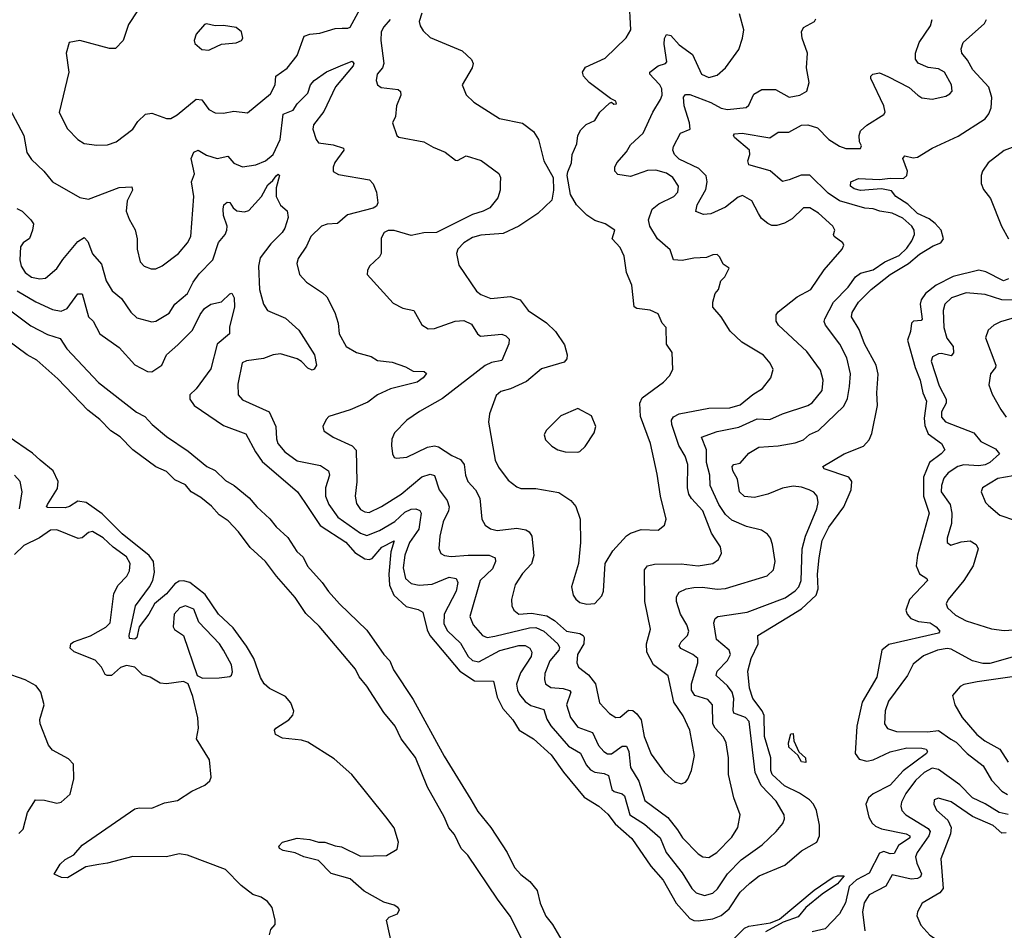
# Model space of a CAD drawing. Extents: x 2087054 to 2277909, y 548907 to 753496.
# Tile 332 of 444: x 2163309 to 2167976, y 707817 to 712133. Entities that reach past the tile are written whole.
import ezdxf

# ---------------------------------------------------------------- set-up
doc = ezdxf.new("R2010")
doc.units = 0

msp = doc.modelspace()

# ---------------------------------------------------------------- linework, layer by layer
at = {"layer": '0CON20XD'}
for points in [[(2165215.6, 712165), (2165203.3, 712125), (2165207.1, 712105), (2165221.3, 712081.3), (2165255, 712049.4), (2165406.2, 711985), (2165450.8, 711945), (2165458.6, 711925), (2165453.5, 711905), (2165406.2, 711825), (2165425, 711776.7), (2165462.1, 711742.1), (2165583.8, 711665), (2165693, 711643), (2165745, 711604), (2165768.9, 711565), (2165793.3, 711465), (2165838, 711385), (2165839.4, 711325), (2165831.7, 711278.3), (2165765.4, 711214.6), (2165674.6, 711155.4), (2165600.6, 711119.4), (2165495, 711111.8), (2165455, 711100.8), (2165414.4, 711075), (2165385.6, 711045), (2165379.4, 711025), (2165390.2, 710970.2), (2165475, 710846.2), (2165495, 710830), (2165541.7, 710811.7), (2165635, 710820.7), (2165680.8, 710805), (2165718.6, 710755), (2165806.1, 710696.1), (2165849.5, 710655), (2165892, 710592), (2165904.5, 710545), (2165902.2, 710525), (2165889.6, 710510.4), (2165782, 710478), (2165711.1, 710418.9), (2165635, 710383.1), (2165589.3, 710370.7), (2165567.9, 710352.1), (2165535.7, 710265), (2165530.6, 710225), (2165563.2, 710045), (2165578, 710012), (2165625, 709950.5), (2165665, 709918.9), (2165685, 709911.5), (2165755, 709910.8), (2165865, 709891.8), (2165921.2, 709855), (2165945.5, 709825.5), (2165965.8, 709765), (2165967.5, 709655), (2165957.5, 709555), (2165924.2, 709445), (2165932, 709405), (2165945, 709386.2), (2165965, 709370.8), (2165997.7, 709362.3), (2166035, 709366.7), (2166068.3, 709401.7), (2166075.8, 709425), (2166084.1, 709555.9), (2166120, 709615), (2166185, 709686), (2166205, 709700), (2166255, 709717.1), (2166335, 709712.9), (2166365, 709737.5), (2166373.9, 709766.1), (2166346.9, 709875), (2166331.1, 709978.9), (2166300, 710125), (2166252.4, 710252.4), (2166249.2, 710315), (2166259.5, 710340.5), (2166360.8, 710415), (2166389.2, 710445), (2166405.8, 710475), (2166401.2, 710555), (2166375.7, 710595), (2166373.8, 710675), (2166354.4, 710694.4), (2166335, 710738.8), (2166297, 710757), (2166234.1, 710764.1), (2166221.7, 710771.7), (2166211.4, 710875), (2166185.4, 710935), (2166175, 711012), (2166155, 711052.9), (2166117.1, 711095), (2166130, 711135), (2166085, 711165.8), (2166035, 711181.4), (2165997.2, 711207.2), (2165947.8, 711255), (2165920.4, 711305), (2165904.2, 711394.2), (2165907.9, 711412.1), (2165924.4, 711455), (2165928.6, 711495), (2165950.8, 711545), (2165955.6, 711585), (2165968.6, 711611.4), (2165993.9, 711636.1), (2166035.8, 711655), (2166058.8, 711695), (2166105, 711737.5), (2166115, 711742.5), (2166125, 711733.3), (2166137.5, 711735), (2166135, 711747.5), (2166109.3, 711759.3), (2166008.6, 711835), (2165981.2, 711865), (2165976.2, 711885), (2165991.3, 711908.7), (2166085, 711950.6), (2166183.2, 712046.8), (2166205.8, 712085), (2166197.5, 712235)], [(2163867.1, 712175), (2163825, 712110.8), (2163799.5, 712035), (2163763.4, 711996.6), (2163735, 711996.1), (2163595, 712034.3), (2163543.8, 712025), (2163530, 711975), (2163542.5, 711885), (2163496, 711694), (2163535, 711616), (2163584, 711565), (2163615, 711547.1), (2163675, 711538.6), (2163725, 711539.4), (2163766.2, 711555), (2163846.1, 711613.9), (2163868.9, 711651.1), (2163905, 711685.7), (2163935, 711690.6), (2164005, 711665.7), (2164025, 711665.7), (2164055, 711683.1), (2164145, 711756.7), (2164173, 711753), (2164205, 711707.1), (2164235, 711691.9), (2164275, 711690), (2164325, 711699.4), (2164388.6, 711691.4), (2164498.5, 711781.5), (2164520.5, 711825), (2164523.1, 711865), (2164576.3, 711903.7), (2164625, 711963.1), (2164658, 712055), (2164684.6, 712065.4), (2164731.1, 712068.9), (2164805, 712092.1), (2164837.2, 712092.8), (2164865, 712092.5), (2164875, 712098.6), (2164923.3, 712185)], [(2163295, 711239.1), (2163320.8, 711225), (2163362.5, 711185), (2163374.2, 711165), (2163370, 711135), (2163355, 711096.7), (2163325, 711076.2), (2163313.2, 711056.8), (2163310, 710995), (2163315.6, 710965.6), (2163335, 710934.3), (2163365, 710913.1), (2163405, 710904.4), (2163431.7, 710908.3), (2163485, 710953.8), (2163512.9, 710997.1), (2163585, 711081.9), (2163615, 711100.8), (2163632.7, 711082.7), (2163655, 711022.9), (2163697.5, 710975), (2163719.3, 710895), (2163748.2, 710848.2), (2163791, 710811), (2163836.5, 710746.5), (2163865, 710720), (2163935, 710701.4), (2163954.1, 710704.1), (2164018.4, 710741.6), (2164045, 710785.6), (2164104.7, 710835.3), (2164130.9, 710889.1), (2164160.6, 710929.4), (2164225, 710995.6), (2164252.2, 711077.8), (2164283.5, 711115), (2164291.5, 711135), (2164293.1, 711155), (2164275.8, 711205), (2164272.9, 711235), (2164277.5, 711255), (2164292.3, 711267.7), (2164305, 711267.5), (2164321.1, 711241.1), (2164337.9, 711227.9), (2164375, 711222.1), (2164395, 711228.2), (2164454.6, 711295), (2164485, 711350.8), (2164509.4, 711370.6), (2164525, 711393.8), (2164535, 711401.2), (2164541.2, 711395), (2164524.2, 711335.8), (2164525.5, 711295), (2164545, 711254), (2164576.8, 711226.8), (2164581.1, 711195), (2164566.4, 711145), (2164553.6, 711125), (2164499.3, 711070.7), (2164449.6, 711005), (2164441.2, 710965), (2164446.2, 710855), (2164465.6, 710785), (2164484.3, 710755), (2164568.9, 710718.9), (2164631.9, 710661.9), (2164706.2, 710545), (2164715.5, 710495), (2164705, 710476), (2164695, 710471.9), (2164675, 710481.5), (2164645, 710513.9), (2164625, 710525.7), (2164545, 710550), (2164510, 710545), (2164465, 710526.8), (2164383.6, 710516.4), (2164363.6, 710506.4), (2164342.5, 710405), (2164344.3, 710355), (2164365, 710331.4), (2164491.8, 710275), (2164523.9, 710205), (2164526, 710146), (2164532.3, 710125), (2164566.4, 710085), (2164625, 710042.7), (2164735, 710020.9), (2164772.5, 709995), (2164776.9, 709975), (2164759.2, 709915), (2164758.7, 709875), (2164774.1, 709835), (2164817.1, 709775), (2164925, 709698.9), (2164955, 709688.9), (2165015, 709711.7), (2165087.2, 709755), (2165135, 709798.2), (2165165, 709813.4), (2165187.5, 709815), (2165206.1, 709806.1), (2165211.5, 709795), (2165208.1, 709761.9), (2165201.2, 709718.8), (2165156.2, 709655), (2165134, 709595), (2165127, 709535), (2165137.2, 709485), (2165165, 709461.6), (2165202.6, 709452.6), (2165265, 709457.8), (2165345, 709491.2), (2165378.6, 709485), (2165385.4, 709465), (2165378.4, 709425), (2165320.8, 709315), (2165319.3, 709269.3), (2165336.4, 709236.4), (2165398.1, 709178.1), (2165434.3, 709115), (2165455, 709095.8), (2165485, 709089.4), (2165585, 709142.8), (2165675, 709166.5), (2165705, 709166.6), (2165726.9, 709155), (2165736.9, 709135), (2165733.1, 709115), (2165682.4, 709037.6), (2165664.3, 708984.3), (2165668.1, 708955), (2165677.8, 708935), (2165705, 708901.3), (2165732.1, 708882.1), (2165793.7, 708863.7), (2165807.8, 708817.8), (2165826.6, 708786.6), (2165909.9, 708689.9), (2165967.2, 708657.2), (2165995, 708601.5), (2166015, 708577.5), (2166035, 708567), (2166080.4, 708560.4), (2166100.8, 708550.8), (2166116.2, 708485), (2166126.9, 708475), (2166165, 708464.5), (2166176.7, 708455), (2166200.9, 708365), (2166270.8, 708320.8), (2166344.7, 708255), (2166373.1, 708185), (2166449.9, 708089.9), (2166494.7, 708015), (2166515, 707994.1), (2166555, 707981.2), (2166595, 707992.5), (2166616.7, 708013.3), (2166664.8, 708085.2), (2166728.4, 708151.6), (2166828.2, 708221.8), (2166895.6, 708285), (2166926.5, 708323.5), (2166934.5, 708345), (2166933.5, 708365), (2166895, 708429.1), (2166824.1, 708504.1), (2166795.3, 708565), (2166767.3, 708807.3), (2166750, 708825), (2166695, 708846.9), (2166690.8, 708860.8), (2166693.9, 708915), (2166686.2, 708945), (2166665, 708975.3), (2166610.7, 709025), (2166614.7, 709045), (2166663.9, 709096.1), (2166678.2, 709125), (2166672.1, 709145), (2166612.5, 709195), (2166598.8, 709275), (2166605.4, 709294.6), (2166618.8, 709305), (2166758, 709325), (2166937.3, 709392.7), (2166985, 709425.4), (2167001.6, 709445), (2167014.2, 709475), (2167017.7, 709625), (2167033.3, 709685), (2167088.2, 709815), (2167093.8, 709845), (2167088.9, 709875), (2167073.1, 709893.1), (2167052, 709905), (2167015, 709917.5), (2166975, 709922), (2166925, 709912.7), (2166855, 709883.8), (2166791.7, 709868.3), (2166745, 709872.5), (2166720.9, 709895), (2166711.5, 709955), (2166689.6, 709995), (2166687.1, 710015), (2166694.5, 710025.5), (2166725, 710031.4), (2166765, 710078.6), (2166813.5, 710106.5), (2166905, 710113.6), (2166985, 710127.9), (2167025, 710141.8), (2167053.2, 710166.8), (2167095, 710185.5), (2167215, 710301.9), (2167232.6, 710337.4), (2167242.9, 710395), (2167246.9, 710455), (2167230.2, 710530.2), (2167196.9, 710595), (2167129.5, 710685), (2167123, 710703), (2167125.4, 710715), (2167167.2, 710795), (2167236.7, 710865), (2167271.2, 710915), (2167295, 710931.3), (2167355, 710948.3), (2167409.7, 710985), (2167478.6, 711015), (2167515, 711050.5), (2167537.3, 711085), (2167550, 711115), (2167549.8, 711135), (2167538, 711155), (2167495, 711192.7), (2167445, 711217), (2167386, 711226), (2167355, 711237.5), (2167315, 711240.5), (2167195, 711274.8), (2167141, 711311), (2167055, 711395.8), (2167013.6, 711396.4), (2166956.4, 711373.6), (2166925, 711366.9), (2166867, 711417), (2166764.6, 711444.6), (2166760, 711465), (2166770.8, 711495), (2166767.9, 711515), (2166697.8, 711575), (2166692.9, 711585), (2166697.1, 711592.9), (2166733.8, 711596.2), (2166865, 711573.4), (2166905, 711600.5), (2166955, 711599.7), (2167015, 711633.5), (2167045.2, 711635.2), (2167090.3, 711620.3), (2167145, 711565.6), (2167195, 711534.4), (2167225, 711523.3), (2167295, 711523.3), (2167300, 711535), (2167290, 711555), (2167288.8, 711585), (2167295, 711606.7), (2167325, 711633.8), (2167405, 711683.8), (2167411.2, 711695), (2167405.7, 711725), (2167343.3, 711855), (2167343.3, 711865), (2167353.3, 711875), (2167385, 711881.2), (2167425, 711864.4), (2167525, 711811.4), (2167566.7, 711775), (2167585, 711763.3), (2167635, 711756.7), (2167698.8, 711771.2), (2167718.8, 711781.2), (2167728.8, 711795), (2167725.7, 711825), (2167692.5, 711885), (2167665, 711900.6), (2167615, 711906), (2167567.7, 711927.7), (2167555.9, 711945.9), (2167555.7, 711975), (2167573.3, 712025), (2167627.1, 712105), (2167634.2, 712135)], [(2163297.5, 710847.5), (2163385, 710796.5), (2163465, 710760), (2163505, 710751.3), (2163534, 710765), (2163585, 710834.4), (2163605, 710833.1), (2163635.5, 710725.5), (2163656.9, 710705), (2163689.1, 710645), (2163780.1, 710580.1), (2163855, 710496.9), (2163915, 710466.2), (2163935, 710463.6), (2163982.9, 710495), (2164005.3, 710544.7), (2164058.4, 710591.6), (2164128.7, 710661.3), (2164165, 710735.7), (2164185.7, 710765), (2164215, 710785.6), (2164265, 710795.8), (2164305, 710833.8), (2164315, 710836.7), (2164325.6, 710814.4), (2164327.9, 710772.1), (2164304.3, 710675.7), (2164302.9, 710645), (2164245.4, 710594.6), (2164215, 710478.6), (2164145, 710383.6), (2164115.8, 710355), (2164115.5, 710335), (2164136.5, 710305), (2164275, 710210.3), (2164380.9, 710170.9), (2164426.5, 710085), (2164458.7, 710038.7), (2164626.5, 709895), (2164660.9, 709845), (2164733.9, 709735), (2164855, 709656.9), (2164897.4, 709607.4), (2164945, 709577.8), (2164965, 709574), (2164980.1, 709579.9), (2165025, 709632.9), (2165083.8, 709663.8), (2165069.1, 709610.9), (2165059.7, 709505), (2165062.2, 709452.2), (2165083.1, 709405), (2165141.6, 709351.6), (2165198, 709338), (2165220, 709325), (2165241, 709241), (2165253.7, 709213.7), (2165395, 709045.3), (2165465, 708999.5), (2165555, 708998), (2165572.4, 708922.4), (2165598.9, 708868.9), (2165646.9, 708815), (2165676.9, 708765), (2165745, 708724.6), (2165828.4, 708648.4), (2165886.2, 708566.2), (2165985, 708447.5), (2166055, 708406.1), (2166097.7, 708367.7), (2166132.3, 708322.3), (2166211.5, 708251.5), (2166301.1, 708121.1), (2166359.2, 708055), (2166420.6, 707945), (2166485, 707872.3), (2166505, 707862.7), (2166525, 707861.3), (2166595, 707870.9), (2166635, 707887.2), (2166671.6, 707918.4), (2166725, 707997.5), (2166769.7, 708040.3), (2166815, 708075.4), (2166935.6, 708125), (2167015, 708193.1), (2167087.5, 708235), (2167100.5, 708265), (2167100, 708315), (2167085.7, 708385), (2167071.2, 708415), (2167053.1, 708435), (2167005, 708467.6), (2166935, 708501.1), (2166875.6, 708555), (2166870, 708575), (2166869.8, 708635), (2166839.5, 708735), (2166838.2, 708835), (2166827.9, 708857.9), (2166784.8, 708915), (2166768.5, 708965), (2166760, 709045), (2166776.6, 709105), (2166810, 709175), (2166807.5, 709215), (2166945, 709298.8), (2167015, 709340.4), (2167085, 709405.4), (2167093.5, 709435), (2167091.1, 709505), (2167098.2, 709581.8), (2167112.4, 709665), (2167145, 709727.5), (2167215.8, 709824.2), (2167250.5, 709905), (2167254.1, 709945), (2167238.8, 709965), (2167122, 710005), (2167115.7, 710015), (2167218, 710075), (2167308.9, 710111.1), (2167335, 710141.4), (2167348.1, 710171.9), (2167375.4, 710305), (2167371.8, 710365), (2167377.7, 710452.3), (2167368.3, 710495), (2167313.8, 710596.2), (2167287.7, 710665), (2167251.9, 710725), (2167255.2, 710745), (2167285.9, 710795), (2167345, 710854.7), (2167434.7, 710925), (2167522.7, 710977.3), (2167575, 711022.4), (2167638.4, 711061.6), (2167675.6, 711075), (2167688.5, 711095), (2167677.8, 711135), (2167648, 711168), (2167619.8, 711189.8), (2167565, 711215.3), (2167519.2, 711259.2), (2167462.1, 711295), (2167441.8, 711321.8), (2167395, 711331.6), (2167295, 711323.4), (2167265, 711331.1), (2167246.7, 711345), (2167249.2, 711365), (2167285, 711380.6), (2167385, 711375.3), (2167435, 711382), (2167498.8, 711381.2), (2167513.6, 711395), (2167517.3, 711415), (2167495.9, 711475.9), (2167505, 711488.1), (2167545, 711478.9), (2167565, 711482), (2167635, 711524.2), (2167758.1, 711581.9), (2167885.9, 711664.1), (2167903.4, 711686.6), (2167914.8, 711715), (2167917.4, 711765), (2167903.3, 711813.3), (2167827.4, 711895), (2167801.9, 711941.9), (2167775.3, 711975), (2167771.2, 711995), (2167780.7, 712025), (2167882.2, 712115), (2167892.2, 712135)], [(2165064.8, 712135), (2165035, 712099.2), (2165023.3, 712075), (2165021.4, 712035), (2165034.7, 711925), (2165028.5, 711905), (2165003.1, 711875), (2164998.6, 711845), (2165005.8, 711825), (2165022.2, 711812.2), (2165102.9, 711802.9), (2165115, 711792.5), (2165115.7, 711775), (2165095.6, 711725), (2165090, 711675), (2165076.2, 711645), (2165096.2, 711585), (2165105.8, 711575.8), (2165225, 711554.6), (2165268.5, 711528.5), (2165325.8, 711505), (2165375, 711467.5), (2165385, 711465.8), (2165425, 711487.3), (2165496.5, 711466.5), (2165580, 711405), (2165587.8, 711385), (2165587.1, 711355), (2165586.9, 711325), (2165575, 711288.8), (2165538, 711242), (2165505.8, 711225), (2165455, 711209.7), (2165285, 711124.7), (2165225, 711122.9), (2165165, 711110), (2165085, 711133.3), (2165055, 711134.3), (2165036.2, 711125), (2165023, 711097), (2165022, 711025), (2165015, 711010), (2164967.5, 710965), (2164957.5, 710945), (2164956.7, 710925), (2165079.7, 710789.7), (2165125, 710766), (2165176.7, 710755), (2165215, 710687.5), (2165245, 710668), (2165275, 710670), (2165373.3, 710705), (2165415, 710706.7), (2165450.1, 710690.1), (2165478.9, 710645), (2165493.3, 710633.3), (2165595, 710643.3), (2165614, 710635), (2165628.7, 710618.7), (2165627.5, 710597.5), (2165595, 710518.1), (2165545, 710508.8), (2165515, 710494.3), (2165312.7, 710337.3), (2165205, 710276.7), (2165144.2, 710235), (2165085.7, 710175), (2165073.1, 710145), (2165071.1, 710115), (2165075.7, 710075.7), (2165085, 710058.8), (2165095, 710054.2), (2165145, 710058.9), (2165242.2, 710107.8), (2165275, 710113.9), (2165295, 710109.2), (2165357, 710067), (2165398.8, 710048.8), (2165415.3, 710025.3), (2165422.5, 709975), (2165433.9, 709945), (2165469.1, 709905), (2165490.8, 709865), (2165499.5, 709765), (2165515, 709737.5), (2165540.2, 709720.2), (2165572.1, 709712.1), (2165665, 709723.8), (2165708.8, 709715), (2165724.3, 709705), (2165736.5, 709685), (2165746.7, 709593.3), (2165735.3, 709554.7), (2165692.4, 709507.6), (2165658.2, 709455), (2165640, 709385), (2165642.5, 709355), (2165651.5, 709335), (2165675, 709316.2), (2165735, 709320), (2165807.4, 709307.4), (2165844.1, 709285), (2165901.5, 709235), (2165965, 709223.3), (2165979.6, 709215), (2165985.2, 709205), (2165983.5, 709175), (2165953.5, 709125), (2165949.6, 709085), (2165957.5, 709065), (2166005, 709027.7), (2166038.2, 708985), (2166056.9, 708895), (2166105, 708844.2), (2166135, 708825.8), (2166155, 708827.5), (2166195, 708860.9), (2166215, 708858.5), (2166235, 708843.8), (2166254.5, 708814.5), (2166269.3, 708735), (2166301.8, 708651.8), (2166365.3, 708565.3), (2166415, 708520), (2166445, 708512), (2166465, 708518.8), (2166476.8, 708533.2), (2166493.1, 708575), (2166507.5, 708645), (2166486.4, 708765), (2166453.5, 708833.5), (2166409.1, 708899.1), (2166382.9, 709022.9), (2166313.5, 709075), (2166281.3, 709135), (2166279.7, 709175), (2166299.1, 709245), (2166272.5, 709375), (2166270.8, 709525), (2166285.3, 709544.7), (2166317.9, 709552.1), (2166445, 709554.1), (2166525, 709544.1), (2166595, 709555.5), (2166622.2, 709575), (2166635.5, 709605), (2166631.8, 709635), (2166605, 709673.1), (2166588.7, 709698.7), (2166547.6, 709805), (2166493.4, 709863.4), (2166480.8, 709885), (2166475.2, 709915), (2166475.6, 710025.6), (2166464.1, 710065), (2166434.1, 710115), (2166399.6, 710215), (2166399.1, 710235), (2166408.8, 710251.2), (2166435, 710265.4), (2166575, 710292.7), (2166675, 710293.4), (2166725, 710307.3), (2166785, 710357.1), (2166829.5, 710385), (2166870, 710435), (2166881.4, 710475), (2166866.9, 710505), (2166835, 710543.1), (2166732.5, 710605), (2166677.4, 710657.4), (2166634, 710725), (2166595, 710770), (2166594, 710795), (2166606.2, 710835), (2166621.2, 710855), (2166633.3, 710895), (2166651.2, 710915), (2166672.5, 710955), (2166643.8, 710975), (2166628.3, 711008.3), (2166615, 711020), (2166595, 711018.8), (2166564.3, 711005.7), (2166505, 711002.7), (2166448.8, 710991.2), (2166408.8, 710995), (2166392.2, 711042.2), (2166332.1, 711095), (2166296.6, 711155), (2166290.5, 711185), (2166307.1, 711235), (2166339.4, 711260.6), (2166410.5, 711295), (2166429.1, 711315), (2166432.7, 711345), (2166404.5, 711385), (2166375, 711406.5), (2166325, 711420), (2166285, 711417.7), (2166205, 711389.6), (2166145, 711400), (2166130, 711415), (2166130, 711435), (2166138.9, 711455), (2166185, 711506.9), (2166205, 711540.6), (2166264.8, 711595.2), (2166310.9, 711695), (2166347.1, 711755), (2166354.1, 711775), (2166353.1, 711805), (2166344.1, 711825), (2166314.5, 711854.5), (2166295.5, 711875), (2166295.5, 711885), (2166335, 711914.6), (2166370, 711925), (2166376.9, 711933.1), (2166363.3, 712016.7), (2166365.3, 712044.7), (2166375, 712062.5), (2166395, 712058.1), (2166434.5, 712014.5), (2166498.2, 711968.2), (2166541.5, 711875), (2166575, 711858.9), (2166615, 711870), (2166655.3, 711904.7), (2166718.2, 711991.8), (2166735.6, 712045), (2166741.1, 712085), (2166720.7, 712160.7)], [(2167007.5, 711775), (2167040, 711795), (2167050.6, 711835), (2167038.6, 711905), (2167044.2, 711975), (2167017.5, 712045), (2167014.3, 712075.7), (2167025, 712096.2), (2167076.7, 712125), (2167082.5, 712137.5)], [(2164205, 711988.8), (2164215, 711993.8), (2164265, 712018), (2164335, 712023.3), (2164360, 712035), (2164367.5, 712045), (2164360, 712075), (2164335, 712096.2), (2164275.7, 712105.7), (2164235, 712104), (2164195, 712113.3), (2164185, 712110), (2164146.2, 712065), (2164136.7, 712035), (2164140, 712020), (2164172.7, 711992.7), (2164205, 711988.8)], [(2163258.6, 711715), (2163328.5, 711585), (2163343.1, 711503.1), (2163365, 711470), (2163424.2, 711415), (2163464.7, 711364.7), (2163595, 711290), (2163635, 711283.1), (2163781.4, 711338.6), (2163841.2, 711341.2), (2163843.1, 711325), (2163818.5, 711275), (2163814.4, 711225), (2163827.6, 711187.6), (2163857.1, 711137.1), (2163865.4, 711095), (2163865.5, 711045), (2163880.6, 710985), (2163898.8, 710965), (2163932.4, 710952.4), (2163955, 710952.2), (2163985, 710966.7), (2164062.2, 711025), (2164104.6, 711075), (2164120.4, 711105), (2164135.4, 711295.4), (2164124.3, 711365), (2164138.1, 711401.9), (2164122, 711475), (2164135, 711504.7), (2164155, 711515.4), (2164195, 711491.2), (2164245, 711474.6), (2164295, 711486.9), (2164325, 711453.2), (2164365, 711436.4), (2164428.8, 711445), (2164475, 711464.2), (2164510.5, 711495), (2164543.4, 711565), (2164557.7, 711685), (2164605.2, 711704.8), (2164625, 711733.8), (2164675.5, 711785), (2164687.3, 711825), (2164705, 711844.5), (2164763.8, 711886.2), (2164841.3, 711918.7), (2164885, 711937.5), (2164892.7, 711925), (2164889.7, 711915), (2164805.4, 711815), (2164751.2, 711698.8), (2164701.3, 711635), (2164699.1, 711615), (2164713.9, 711565), (2164725, 711549.5), (2164795, 711539.6), (2164844, 711524), (2164845.7, 711515), (2164803, 711457), (2164794.3, 711434.3), (2164794.5, 711414.5), (2164820, 711400), (2164967.3, 711375), (2164984.5, 711354.5), (2165000.4, 711315), (2165006.9, 711265), (2164999.9, 711250.1), (2164985, 711240.4), (2164862.3, 711207.7), (2164815, 711166.7), (2164766.6, 711163.4), (2164740, 711155), (2164689.1, 711105), (2164669.4, 711060.6), (2164628.7, 711001.3), (2164622.1, 710977.9), (2164635.8, 710925), (2164668.5, 710888.5), (2164745, 710839.4), (2164765, 710819.2), (2164802.7, 710745), (2164818.1, 710695), (2164823.1, 710645), (2164856, 710585), (2164905.6, 710555.6), (2164975, 710536.9), (2165005, 710517.5), (2165075, 710509.6), (2165137.7, 710487.7), (2165175, 710467.8), (2165225.9, 710465.9), (2165236.7, 710456.7), (2165221.2, 710435), (2165193.8, 710415), (2165066.9, 710383.1), (2165004.8, 710355.2), (2164959.6, 710320.4), (2164875, 710284.5), (2164775, 710252), (2164761.4, 710238.6), (2164746.2, 710205), (2164751.2, 710185), (2164794.6, 710154.6), (2164885, 710113.6), (2164903.6, 710093.6), (2164907.5, 709942.5), (2164900, 709875), (2164905, 709840), (2164925, 709810.9), (2164945, 709800), (2164965, 709797.7), (2165024.8, 709825.2), (2165117.1, 709885), (2165215, 709965.8), (2165255, 709978.7), (2165275, 709973.1), (2165297.2, 709905), (2165335.4, 709855), (2165344.7, 709825), (2165342, 709805), (2165316.9, 709753.1), (2165300.7, 709685), (2165296.7, 709626.7), (2165305, 709603.8), (2165322.9, 709592.9), (2165355, 709589.1), (2165434.4, 709595.6), (2165535, 709594.7), (2165562.9, 709582.9), (2165564.6, 709565), (2165549.6, 709530.4), (2165491.8, 709475), (2165442.1, 709305), (2165458.5, 709265), (2165503.1, 709215), (2165525, 709204.6), (2165561.9, 709211.9), (2165725, 709251.2), (2165755, 709251.5), (2165794, 709235), (2165859.6, 709175), (2165868.1, 709158.1), (2165864.7, 709145), (2165822.1, 709095), (2165798.2, 709035), (2165796.2, 709005), (2165802.2, 708985), (2165827.2, 708967.2), (2165885, 708963.9), (2165915, 708954.4), (2165922.1, 708945), (2165901.6, 708885), (2165920, 708825), (2165955, 708779.6), (2166024.8, 708754.8), (2166053.5, 708693.5), (2166077.3, 708665), (2166095, 708654.1), (2166115, 708652.9), (2166165, 708689.1), (2166185, 708689.5), (2166195.8, 708665), (2166205, 708588.6), (2166244.5, 708524.5), (2166272.1, 708432.1), (2166381, 708351), (2166426.7, 708293.3), (2166451.2, 708255), (2166525, 708178.9), (2166546.7, 708165), (2166575, 708161.5), (2166613.8, 708186.2), (2166685, 708259.1), (2166712.5, 708305), (2166724.5, 708365), (2166693.8, 708445), (2166669.6, 708555), (2166669.3, 708635), (2166658.2, 708705), (2166645, 708733.1), (2166605, 708774.6), (2166594.8, 708795), (2166592.7, 708885), (2166570.5, 708910.5), (2166510, 708930), (2166493.7, 708955), (2166494.2, 708985), (2166524, 709085), (2166522.9, 709105), (2166500.5, 709125), (2166443.4, 709153.4), (2166435.6, 709165), (2166444.5, 709185), (2166475.3, 709215), (2166480.9, 709235), (2166470.7, 709265), (2166441.1, 709315), (2166422, 709375), (2166421.9, 709398.1), (2166435, 709419.4), (2166468, 709435), (2166505, 709442.1), (2166545, 709443.4), (2166615.9, 709434.1), (2166655, 709437.7), (2166852.6, 709497.4), (2166882.5, 709525), (2166890, 709565), (2166877.5, 709645), (2166868.6, 709675), (2166854, 709695), (2166825, 709714.3), (2166755, 709730.8), (2166685, 709761.6), (2166655, 709788.2), (2166622.7, 709835), (2166582.7, 709925), (2166580.8, 709975), (2166564.2, 710035), (2166564.8, 710094.8), (2166541.2, 710155), (2166615, 710180.9), (2166718.2, 710201.8), (2166805, 710241.1), (2166865, 710238.2), (2166925, 710264.7), (2167045, 710303.9), (2167065, 710316.9), (2167112.3, 710375), (2167118.5, 710425), (2167105, 710471.4), (2167040.8, 710560.8), (2166906.2, 710685), (2166895.5, 710705), (2166895.7, 710735), (2166905, 710749.2), (2166995, 710819.1), (2167059.5, 710855), (2167122.3, 710947.7), (2167207.1, 711045), (2167215.8, 711065), (2167210.8, 711075), (2167170.6, 711105), (2167166.7, 711115), (2167173.1, 711135), (2167162.9, 711155), (2167095, 711215.6), (2167055, 711240.9), (2167025, 711241.5), (2166970.2, 711189.8), (2166935, 711168.7), (2166897.6, 711157.6), (2166875, 711158.2), (2166855, 711166.7), (2166825, 711191.1), (2166810.8, 711215), (2166780, 711275), (2166735, 711299.5), (2166715, 711292.2), (2166655, 711244.6), (2166585, 711212.4), (2166550.4, 711210.4), (2166514.2, 711224.2), (2166520.8, 711255), (2166561.5, 711328.5), (2166567.2, 711365), (2166563, 711393), (2166527.8, 711427.8), (2166435, 711472.8), (2166413.8, 711495), (2166405.5, 711515), (2166408.2, 711531.8), (2166442, 711595), (2166488, 711615), (2166484.6, 711645), (2166459, 711725), (2166455, 711766.2), (2166465, 711778.9), (2166485, 711778.2), (2166585, 711740.7), (2166635, 711713.2), (2166665, 711708.4), (2166752.6, 711717.4), (2166765, 711728.8), (2166789.1, 711780.9), (2166826.9, 711803.1), (2166892.3, 711802.3), (2166956.8, 711766.8), (2167007.5, 711775)], [(2168060, 711545), (2167975, 711513.2), (2167899.5, 711455), (2167872.5, 711415), (2167866.2, 711395), (2167866.6, 711356.6), (2167878, 711328), (2167911.1, 711285), (2167962.8, 711155), (2167995.9, 711095)], [(2167996.9, 710905), (2167973.3, 710895), (2167888.1, 710938.1), (2167855, 710945.8), (2167734.6, 710915.4), (2167652.8, 710875), (2167602.4, 710835), (2167582.8, 710805), (2167577.5, 710785), (2167586.6, 710713.4), (2167582.5, 710707.5), (2167565, 710705.9), (2167546.4, 710703.6), (2167536.2, 710695), (2167532.3, 710655), (2167518.2, 710615), (2167553.9, 710485), (2167578, 710425), (2167590, 710365), (2167608.1, 710325), (2167597, 710245), (2167599.5, 710209.5), (2167615, 710170), (2167678.5, 710125), (2167693.8, 710095), (2167677.1, 710075), (2167621, 710035), (2167593.9, 709965), (2167593.5, 709875), (2167619.4, 709795), (2167564.3, 709595), (2167557.8, 709545), (2167575, 709506.5), (2167608.8, 709485), (2167612.5, 709475), (2167527.7, 709385), (2167509.6, 709335), (2167515.5, 709315), (2167532.9, 709295), (2167569.4, 709280.6), (2167625, 709273.9), (2167653.9, 709255), (2167670.6, 709235), (2167663.8, 709225), (2167429.1, 709170.9), (2167395.7, 709144.3), (2167372.8, 709017.2), (2167302.2, 708897.8), (2167277.3, 708785), (2167269.4, 708655), (2167288.5, 708628.5), (2167325, 708618.7), (2167355, 708624.7), (2167435, 708662.3), (2167515, 708681.1), (2167585, 708680.9), (2167606.4, 708675), (2167612.5, 708665), (2167607.2, 708655), (2167497.4, 708572.6), (2167435, 708504.3), (2167355, 708463.4), (2167332.3, 708445), (2167319.2, 708415), (2167333.6, 708353.6), (2167350.7, 708325), (2167365, 708310.9), (2167395, 708297.3), (2167511.4, 708275), (2167528.5, 708265), (2167528.5, 708255), (2167475, 708218.9), (2167455, 708181.5), (2167435, 708180), (2167405, 708189.8), (2167385, 708183.2), (2167335, 708087.7), (2167275, 708056.3), (2167241.2, 708025), (2167223.6, 707946.4), (2167194.8, 707895), (2167126.7, 707823.3), (2167065, 707809.6)], [(2168067, 710803), (2167965, 710806.1), (2167885, 710831.2), (2167795, 710839.1), (2167725.6, 710815), (2167694.6, 710785), (2167686.9, 710755), (2167689.7, 710675), (2167704.4, 710624.4), (2167734.7, 710585), (2167736.2, 710553.8), (2167725, 710540.6), (2167678.7, 710551.3), (2167665, 710548.9), (2167635.4, 710534.6), (2167629.6, 710515), (2167667.1, 710397.1), (2167701.5, 710335), (2167700, 710315), (2167678.7, 710275), (2167678.9, 710248.9), (2167697.9, 710227.9), (2167831.9, 710175), (2167864.3, 710134.3), (2167935, 710099.6), (2167954.2, 710075), (2167908.2, 710035), (2167885, 710022.8), (2167855, 710018.8), (2167785, 710023), (2167755.5, 710015), (2167709.6, 709985), (2167690.4, 709959.6), (2167678.1, 709925), (2167677.8, 709895), (2167720, 709835), (2167728.1, 709795), (2167725.4, 709745), (2167705.8, 709675), (2167706, 709655), (2167722.3, 709642.3), (2167771.2, 709658.8), (2167815, 709662.7), (2167842.9, 709645), (2167851.9, 709625), (2167829.3, 709545), (2167784.8, 709475.2), (2167710.5, 709385), (2167701.1, 709365), (2167707.5, 709345), (2167745, 709310.9), (2167795, 709283.2), (2167915.6, 709245.6), (2167975, 709238.4), (2168085, 709246.2)], [(2163235, 710776.8), (2163362.2, 710682.2), (2163440.9, 710640.9), (2163501.5, 710621.5), (2163532.4, 710572.4), (2163682.8, 710412.8), (2163862.2, 710272.2), (2163902.9, 710252.9), (2163936.7, 710215), (2164005, 710157.8), (2164108.2, 710088.2), (2164196.9, 710015), (2164236.1, 709996.1), (2164285, 709948.3), (2164325.5, 709925.5), (2164397.1, 709867.1), (2164433.8, 709823.8), (2164495, 709767.9), (2164525, 709729.6), (2164579.5, 709679.5), (2164623.1, 709613.1), (2164652.9, 709585), (2164672.7, 709542.7), (2164743, 709465), (2164772.9, 709422.9), (2164824.4, 709364.4), (2164955, 709239.6), (2165034.9, 709124.9), (2165064.2, 709095), (2165081.2, 709051.2), (2165175, 708911.1), (2165321.6, 708641.6), (2165447.2, 708437.2), (2165480.2, 708380.2), (2165542.6, 708305), (2165620.4, 708185), (2165655, 708115.4), (2165685, 708081.5), (2165727.6, 708047.6), (2165762.1, 708005), (2165775.7, 707945), (2165803.5, 707883.5), (2165834.3, 707845), (2165911.6, 707711.6)], [(2168065, 710733.5), (2167958.4, 710701.6), (2167927.1, 710685), (2167899.1, 710660.9), (2167886.5, 710625), (2167935.4, 710495), (2167934.6, 710485), (2167910.5, 710455), (2167903, 710403), (2167918.7, 710358.7), (2167960.6, 710285), (2167985, 710248.8)], [(2165714.2, 707725), (2165634.7, 707884.7), (2165573.5, 707965), (2165433.6, 708173.6), (2165402, 708205), (2165370.8, 708270.8), (2165343.1, 708303.1), (2165321.1, 708355), (2165242.8, 708495), (2165186, 708636), (2165117.3, 708725), (2165089.4, 708785), (2165035, 708849.4), (2164955, 708974.7), (2164918.7, 709018.7), (2164900.6, 709055), (2164728.9, 709258.9), (2164665, 709318), (2164614.2, 709395), (2164525.7, 709495), (2164475.1, 709565.1), (2164401.2, 709631.2), (2164345.8, 709705), (2164297.5, 709757.5), (2164255, 709785.8), (2164217.6, 709827.6), (2164168.3, 709868.3), (2164121.5, 709895), (2164095, 709929.2), (2164045, 709952.9), (2164005, 709991.9), (2163955, 710013.3), (2163845.7, 710095), (2163785.4, 710155.4), (2163740.9, 710185), (2163688.4, 710238.4), (2163632.8, 710282.8), (2163490.5, 710430.5), (2163390.2, 710520.2), (2163344.9, 710544.9), (2163246.9, 710616.9)], [(2165955, 710084), (2165965, 710086.2), (2165990.3, 710109.7), (2166032, 710175), (2166040, 710205), (2166020, 710255), (2165955, 710290), (2165875, 710256), (2165804.5, 710185.5), (2165796, 710165), (2165802.3, 710142.3), (2165832.1, 710112.1), (2165860, 710095), (2165895, 710084.2), (2165955, 710084)], [(2165076.6, 707735), (2165047.5, 707865), (2165060.7, 707879.3), (2165100, 707895), (2165110, 707915), (2165101.2, 707925), (2165085, 707936.7), (2165035, 707950), (2164942, 708002), (2164875, 708061.2), (2164785, 708086.7), (2164725, 708148), (2164655.6, 708165.6), (2164615, 708183.5), (2164558.8, 708195), (2164541.4, 708205), (2164537.1, 708215), (2164554.6, 708235.4), (2164623.9, 708253.9), (2164685, 708246.7), (2164725, 708234.2), (2164755.7, 708234.3), (2164805, 708216.7), (2164835, 708213.3), (2164925, 708168.5), (2165048.6, 708171.4), (2165097.9, 708202.1), (2165104.2, 708234.2), (2165085, 708302), (2165044.1, 708354.1), (2164883.8, 708555), (2164799.5, 708629.5), (2164675, 708708.2), (2164645, 708718.8), (2164555, 708727.9), (2164522.5, 708745), (2164517.5, 708765), (2164523.1, 708775), (2164585.2, 708814.8), (2164603.6, 708836.4), (2164608.4, 708855), (2164594.7, 708895), (2164568.5, 708925), (2164492.9, 708962.9), (2164467.6, 708985), (2164450.6, 709015), (2164419.3, 709105), (2164385, 709163.9), (2164320.7, 709250.7), (2164251.6, 709315), (2164188.9, 709408.9), (2164115, 709465.3), (2164085, 709474.2), (2164065, 709471.7), (2164045, 709459.2), (2164005, 709411.6), (2163948.3, 709365), (2163921.6, 709315), (2163874.8, 709255.2), (2163864.5, 709205), (2163855, 709197.1), (2163830.4, 709200.4), (2163828.4, 709215), (2163858.6, 709355), (2163925, 709444.6), (2163940.2, 709475), (2163947.9, 709515), (2163943.4, 709565), (2163923.2, 709593.2), (2163795, 709697), (2163700.8, 709790.8), (2163625, 709845.2), (2163585, 709850.8), (2163545, 709825.3), (2163525, 709819.4), (2163440.6, 709820.6), (2163435.8, 709825), (2163440.5, 709835), (2163488.5, 709911.5), (2163492.1, 709945), (2163467.4, 709995), (2163405.7, 710045.7), (2163369.2, 710079.2), (2163255, 710156.9)], [(2163307.7, 709815), (2163320.6, 709895), (2163310.8, 709945), (2163284, 709975)], [(2168018.8, 709971.2), (2167945, 709958.7), (2167872.9, 709915), (2167867.1, 709895), (2167887.5, 709845), (2167900.7, 709830.7), (2167955.5, 709785.5), (2168028.8, 709758.8)], [(2163685, 708129.2), (2163622.2, 708117.8), (2163535, 708065.6), (2163507.8, 708067.8), (2163473, 708083), (2163500.3, 708129.7), (2163525, 708152.5), (2163566, 708175), (2163605, 708220), (2163855, 708392.2), (2163875, 708397.1), (2163935, 708395.4), (2163995, 708420.5), (2164057.7, 708432.3), (2164125, 708475.7), (2164186.7, 708505), (2164210, 708525), (2164216.4, 708543.6), (2164208.8, 708625), (2164148, 708725), (2164156, 708775), (2164153.6, 708823.6), (2164130, 708925), (2164107.5, 708985), (2164085, 708996.7), (2164005, 708986), (2163975, 708988), (2163927.3, 709017.3), (2163891.7, 709028.3), (2163855, 709064.3), (2163815, 709071.4), (2163786.8, 709063.2), (2163745, 709024.3), (2163724.2, 709024.2), (2163715, 709028.8), (2163696.2, 709065), (2163667.2, 709097.2), (2163567.1, 709137.1), (2163548.1, 709155), (2163551.4, 709175), (2163564.2, 709185), (2163645, 709213.3), (2163716.8, 709253.2), (2163738.5, 709275), (2163756, 709414), (2163776.6, 709453.4), (2163817.5, 709495), (2163829.1, 709520.9), (2163832.7, 709555), (2163815, 709587.7), (2163752.3, 709632.3), (2163705, 709677.5), (2163655, 709707.8), (2163635, 709702.9), (2163605, 709676.5), (2163586.3, 709673.7), (2163485, 709715.5), (2163455, 709712.9), (2163402.6, 709677.4), (2163328.3, 709641.7), (2163285, 709598.5)], [(2164175, 709012.5), (2164255, 709013.3), (2164305, 709020), (2164313.6, 709026.4), (2164317.7, 709042.3), (2164312.5, 709075), (2164274.6, 709144.6), (2164255.5, 709175), (2164158.2, 709278.2), (2164135, 709338.9), (2164095.7, 709354.3), (2164068.8, 709345), (2164040.8, 709315), (2164036.2, 709255), (2164042.7, 709242.7), (2164086.2, 709215), (2164150, 709025), (2164175, 709012.5)], [(2168025, 709115.2), (2167908.2, 709081.8), (2167875, 709081.5), (2167824.9, 709094.9), (2167725, 709148.9), (2167705, 709153), (2167660, 709145), (2167592.8, 709117.2), (2167545, 709079.2), (2167517.1, 709025), (2167427.3, 708902.7), (2167412.3, 708857.7), (2167407.8, 708795), (2167423, 708773), (2167465, 708758.8), (2167612, 708758), (2167665, 708764.1), (2167723.5, 708723.5), (2167748.5, 708708.5), (2167800.7, 708655), (2167876.2, 708596.2), (2167915, 708528.7), (2167965, 708476.2), (2167991.3, 708461.3)], [(2163305, 708276), (2163325, 708296.7), (2163346.2, 708375), (2163384.2, 708435.8), (2163426.4, 708433.6), (2163485, 708418.8), (2163505.8, 708424.2), (2163548.3, 708461.7), (2163566.2, 708535), (2163564.1, 708604.1), (2163540.5, 708630.5), (2163465, 708671.2), (2163446, 708695), (2163405.6, 708795), (2163404.5, 708815.5), (2163425.8, 708885), (2163410, 708945), (2163386.7, 708975), (2163334.5, 709004.5), (2163235, 709038.6)], [(2168025, 709020.7), (2167847.5, 708995), (2167785, 708982.5), (2167767.3, 708972.7), (2167730.7, 708929.3), (2167742.5, 708885), (2167777.1, 708825), (2167845.6, 708745), (2167884.4, 708715), (2167955.3, 708675.3), (2167995, 708613.6)], [(2167035, 708612.5), (2167015, 708616.2), (2166997.7, 708647.7), (2166955.7, 708685), (2166953.8, 708705), (2166965, 708747.5), (2166975, 708750), (2166978.1, 708715), (2167002.5, 708662.5), (2167033.8, 708635), (2167035, 708612.5)], [(2167995, 708365.2), (2167951.5, 708375), (2167885, 708416.1), (2167825, 708444.4), (2167765.9, 708505.9), (2167665, 708579.2), (2167635, 708584.7), (2167596.2, 708565), (2167555, 708527.5), (2167509.3, 708465), (2167488.8, 708425), (2167485.4, 708405), (2167491.2, 708385), (2167509.6, 708365), (2167615, 708300.2), (2167625.7, 708285), (2167619.1, 708265), (2167563.7, 708186.3), (2167555.9, 708165), (2167561.2, 708135), (2167583.4, 708085), (2167579.6, 708070.4), (2167565, 708062.3), (2167535, 708059.3), (2167445, 708079.2), (2167414.1, 708025.9), (2167336.5, 707985), (2167312.8, 707947.2), (2167303.9, 707905), (2167314.6, 707814.6)], [(2167985, 708278.5), (2167965, 708278.1), (2167923.8, 708313.8), (2167825, 708355.8), (2167725, 708425.5), (2167665, 708443.3), (2167644.4, 708435), (2167642.7, 708415), (2167655, 708385.8), (2167708.4, 708338.4), (2167724.2, 708305), (2167721.1, 708275), (2167674.7, 708155), (2167685.8, 708015), (2167670, 707995), (2167587.1, 707945), (2167565.6, 707905), (2167562.2, 707885), (2167581.2, 707841.2), (2167623.8, 707793.8), (2167655, 707773.1), (2167865, 707675.5), (2167995, 707649.5)], [(2164492.5, 707795), (2164499.3, 707820.7), (2164520, 707845), (2164520, 707865), (2164506.2, 707925), (2164483.9, 707953.9), (2164454.3, 707974.3), (2164415, 707987.1), (2164358.8, 708028.8), (2164285, 708105.3), (2164105, 708173.4), (2164065, 708179.4), (2164005, 708165.7), (2163845, 708166.9), (2163725, 708134.4), (2163685, 708129.2)], [(2166669.5, 707750.5), (2166745, 707827.3), (2166765, 707835.8), (2166867.6, 707852.4), (2166910.7, 707869.3), (2167075, 708007.8), (2167165, 708068.2), (2167185, 708075.9), (2167218, 708075), (2167185, 708037.5), (2167112.2, 707987.8), (2167035.5, 707925), (2166998.9, 707881.1), (2166928.9, 707855), (2166845, 707808.9)]]:
    msp.add_lwpolyline(points, dxfattribs=at)

doc.saveas('drawing.dxf')
